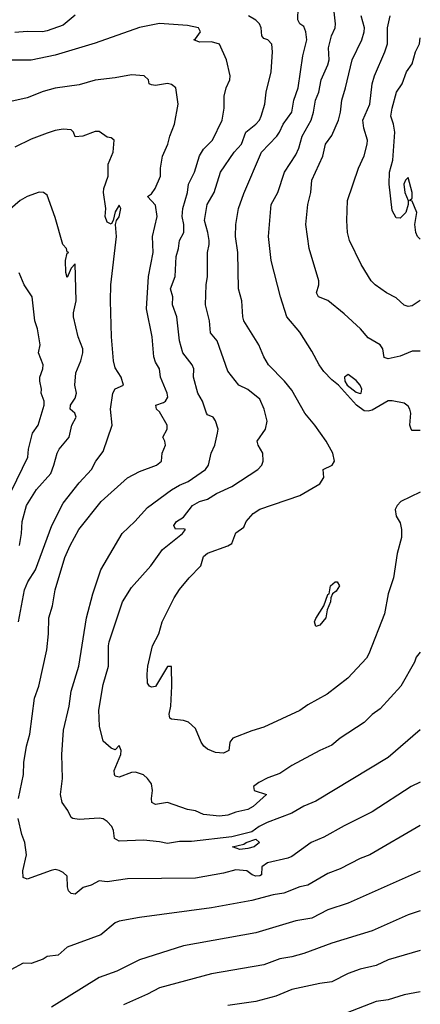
# Model space of a CAD drawing. Header units: metres. Extents: x -46681 to -43747, y -240911 to -237677.
# Tile 476 of 656: x -43797 to -43747, y -239898 to -239776. Entities that reach past the tile are written whole.
import ezdxf

# ---------------------------------------------------------------- set-up
doc = ezdxf.new("R2010")
doc.units = ezdxf.units.M
doc.layers.add('CONTOUR_INDEX', color=1, linetype='Continuous')
doc.layers.add('CONTOUR_INTER', color=3, linetype='Continuous')

msp = doc.modelspace()

# ---------------------------------------------------------------- linework, layer by layer
at = {"layer": 'CONTOUR_INDEX'}
for points, elevation in [([(-43746.6, -239826.68), (-43747.6, -239826.7), (-43747.75, -239826.52), (-43747.89, -239826.02), (-43747.79, -239824.52), (-43747.91, -239824.02), (-43748.1, -239823.65), (-43748.6, -239823.28), (-43750.1, -239822.98), (-43750.6, -239823), (-43752.6, -239824.14), (-43753.1, -239824.28), (-43753.6, -239824.22), (-43754.53, -239823.52), (-43756.81, -239821.02), (-43757.6, -239820.39), (-43758.6, -239819.32), (-43759.21, -239818.52), (-43760.1, -239816.81), (-43761.6, -239814.43), (-43763.23, -239812.52), (-43764.03, -239810.02), (-43765.16, -239805.52), (-43765.52, -239802.52), (-43765.18, -239798.52), (-43764.34, -239797.02), (-43763.53, -239794.52), (-43762.1, -239792.35), (-43761.72, -239791.52), (-43761.32, -239790.02), (-43760.21, -239788.02), (-43759.9, -239787.02), (-43759.66, -239785.52), (-43759.23, -239784.52), (-43758.93, -239783.02), (-43758.1, -239781.12), (-43757.96, -239780.52), (-43758.05, -239779.02), (-43757.67, -239777.52), (-43757.2, -239776.52), (-43757.15, -239776.02), (-43757.31, -239774.52)], 125), ([(-43796.68, -239850.52), (-43795.9, -239846.52), (-43795.52, -239845.52), (-43794.55, -239844.02), (-43792.51, -239838.52), (-43791.1, -239835.72), (-43789.1, -239833.19), (-43787.56, -239831.52), (-43787.02, -239830.52), (-43786.1, -239829.3), (-43784.99, -239826.02), (-43785.19, -239824.02), (-43784.92, -239822.02), (-43784.6, -239821.49), (-43783.58, -239821.02), (-43783.89, -239820.02), (-43784.6, -239818.87), (-43784.81, -239818.02), (-43785.07, -239815.02), (-43785.2, -239810.52), (-43785.14, -239808.52), (-43784.44, -239802.52), (-43784.58, -239801.02), (-43784.46, -239800.52), (-43784.1, -239800.05), (-43783.9, -239799.02), (-43784.1, -239798.6), (-43784.6, -239799.46), (-43784.85, -239800.52), (-43785.1, -239800.97), (-43785.6, -239800.74), (-43785.85, -239800.02), (-43785.79, -239799.02), (-43786.07, -239797.02), (-43786.05, -239796.52), (-43785.47, -239795.02), (-43785.48, -239793.52), (-43784.88, -239792.02), (-43784.75, -239790.52), (-43785.1, -239790.21), (-43785.6, -239790.15), (-43786.6, -239789.43), (-43787.1, -239789.43), (-43788.66, -239790.02), (-43789.6, -239790.09), (-43789.82, -239789.52), (-43790.1, -239789.24), (-43791.1, -239789.13), (-43792.1, -239789.3), (-43793.1, -239789.65), (-43795.1, -239790.41), (-43797.1, -239791.41)], 120), ([(-43755.6, -239819.72), (-43756.03, -239820.02), (-43755.98, -239820.52), (-43755.73, -239821.02), (-43754.6, -239821.92), (-43754.1, -239822.09), (-43753.98, -239822.02), (-43753.88, -239821.52), (-43754.08, -239821.02), (-43754.6, -239820.45), (-43755.6, -239819.72)], 125), ([(-43757.22, -239845.52), (-43756.97, -239845.52), (-43756.68, -239846.02), (-43757.1, -239846.69), (-43757.52, -239847.02), (-43757.75, -239847.52), (-43757.77, -239848.02), (-43758.19, -239849.02), (-43758.38, -239850.02), (-43759.1, -239850.91), (-43759.6, -239851.11), (-43759.76, -239850.52), (-43759.6, -239850.11), (-43758.63, -239848.52), (-43758.1, -239847.11), (-43757.95, -239847.02), (-43757.78, -239846.02), (-43757.22, -239845.52)], 125), ([(-43746.6, -239875.9), (-43752.89, -239879.52), (-43754.1, -239879.99), (-43756.6, -239881.3), (-43758.1, -239881.87), (-43760.6, -239883.31), (-43761.6, -239883.53), (-43763.6, -239884.32), (-43764.93, -239884.52), (-43767.6, -239885.22), (-43772.6, -239886.13), (-43781.6, -239887.33), (-43784.1, -239887.78), (-43784.6, -239888.02), (-43786.39, -239889.52), (-43790.6, -239891.05), (-43791.74, -239892.02), (-43793.1, -239892.19), (-43793.58, -239892.52), (-43795.1, -239893.09), (-43796.1, -239893.01), (-43797.6, -239893.85)], 120)]:
    msp.add_lwpolyline(points, dxfattribs=dict(at, elevation=elevation))
at = {"layer": 'CONTOUR_INTER'}
for points, elevation in [([(-43746.6, -239834.36), (-43749.01, -239835.52), (-43749.46, -239836.02), (-43749.71, -239836.52), (-43749.6, -239837.36), (-43749.1, -239838.17), (-43748.93, -239839.02), (-43748.93, -239840.02), (-43749.5, -239842.02), (-43749.94, -239845.02), (-43750.61, -239847.02), (-43751.04, -239849.52), (-43752.99, -239854.52), (-43753.29, -239855.02), (-43755.63, -239857.52), (-43758.22, -239859.52), (-43760.6, -239860.84), (-43761.6, -239861.54), (-43766.1, -239863.63), (-43767.6, -239864.08), (-43769.96, -239865.02), (-43770.31, -239865.52), (-43770.45, -239866.52), (-43771.1, -239866.89), (-43772.1, -239866.77), (-43773.1, -239866.36), (-43773.58, -239866.02), (-43773.91, -239865.52), (-43774.6, -239863.81), (-43775.48, -239863.02), (-43776.1, -239862.82), (-43777.6, -239862.65), (-43777.81, -239862.52), (-43777.88, -239862.02), (-43777.69, -239861.02), (-43777.56, -239858.52), (-43777.6, -239856.06), (-43778.1, -239856.08), (-43779.6, -239858.58), (-43780.1, -239858.66), (-43780.35, -239858.52), (-43780.6, -239858.17), (-43780.64, -239857.02), (-43780.55, -239856.02), (-43779.95, -239853.52), (-43779.18, -239852.02), (-43778.78, -239850.52), (-43777.27, -239847.52), (-43776.6, -239846.48), (-43775.4, -239845.02), (-43773.96, -239843.52), (-43773.6, -239842.39), (-43773.1, -239841.97), (-43770.6, -239841.06), (-43770.1, -239840.77), (-43769.6, -239839.41), (-43768.6, -239838.72), (-43768.28, -239838.02), (-43767.42, -239837.02), (-43766.6, -239836.46), (-43761.6, -239834.79), (-43759.1, -239833.34), (-43758.61, -239832.52), (-43758.69, -239831.52), (-43757.58, -239831.02), (-43757.27, -239830.52), (-43757.5, -239829.52), (-43758.33, -239828.02), (-43759.73, -239826.02), (-43760.97, -239824.52), (-43762.6, -239821.64), (-43763.51, -239820.52), (-43765.5, -239818.52), (-43766.1, -239817.49), (-43766.72, -239816.02), (-43768.59, -239813.02), (-43768.73, -239812.52), (-43768.85, -239810.52), (-43769.23, -239809.02), (-43769.35, -239804.52), (-43769.62, -239802.52), (-43769.57, -239801.02), (-43769.24, -239799.02), (-43768.6, -239797.15), (-43766.39, -239792.02), (-43764.48, -239790.02), (-43764.13, -239789.52), (-43763.69, -239788.52), (-43762.62, -239787.02), (-43762.36, -239785.52), (-43761.81, -239784.02), (-43761.23, -239780.02), (-43760.74, -239778.02), (-43760.86, -239777.02), (-43761.1, -239776.35), (-43761.61, -239776.02), (-43761.84, -239775.52), (-43761.8, -239774.02)], 124), ([(-43746.6, -239863.97), (-43750.6, -239867.42), (-43759.6, -239872.87), (-43761.1, -239873.47), (-43762.6, -239874.34), (-43765.66, -239875.52), (-43766.67, -239876.02), (-43767.6, -239876.68), (-43770.1, -239877.31), (-43775.1, -239877.86), (-43776.6, -239877.89), (-43778.1, -239878.14), (-43779.1, -239877.91), (-43781.1, -239877.72), (-43784.1, -239877.83), (-43784.69, -239877.52), (-43784.83, -239876.52), (-43785.03, -239876.02), (-43785.6, -239875.39), (-43786.1, -239875.06), (-43786.6, -239874.96), (-43789.1, -239875.12), (-43789.9, -239875.02), (-43790.1, -239874.9), (-43790.53, -239874.02), (-43791.23, -239873.02), (-43791.44, -239872.02), (-43791.19, -239870.02), (-43791.26, -239867.02), (-43791.07, -239864.02), (-43790.34, -239861.02), (-43790.1, -239859.16), (-43789.15, -239856.02), (-43788.17, -239850.02), (-43787.41, -239847.02), (-43786.42, -239844.02), (-43783.73, -239839.52), (-43782.18, -239838.02), (-43780.6, -239836.26), (-43777.6, -239834.09), (-43776.6, -239833.48), (-43775.51, -239833.02), (-43773.35, -239831.52), (-43772.98, -239831.02), (-43772.65, -239829.52), (-43772.22, -239828.52), (-43771.85, -239827.02), (-43771.8, -239826.52), (-43772.1, -239825.49), (-43772.41, -239825.02), (-43773.1, -239824.71), (-43773.22, -239824.52), (-43773.72, -239823.02), (-43774.31, -239822.02), (-43774.84, -239820.02), (-43774.81, -239819.02), (-43775.03, -239818.52), (-43776.17, -239817.02), (-43776.6, -239815.52), (-43776.95, -239812.52), (-43777.48, -239811.02), (-43777.45, -239810.02), (-43777.73, -239809.02), (-43777.15, -239807.52), (-43777.02, -239805.02), (-43776.72, -239804.02), (-43776.6, -239803.02), (-43776.07, -239802.02), (-43776.07, -239801.02), (-43776.25, -239800.02), (-43776.19, -239799.02), (-43775.62, -239797.02), (-43775.5, -239796.02), (-43774.73, -239794.52), (-43774.1, -239792.48), (-43773.6, -239791.66), (-43772.51, -239790.52), (-43771.28, -239788.02), (-43771.02, -239786.52), (-43771.05, -239785.02), (-43770.8, -239784.02), (-43770.34, -239783.02), (-43770.28, -239782.52), (-43770.75, -239780.52), (-43771.6, -239778.55), (-43772.6, -239778.28), (-43774.1, -239778.3), (-43774.81, -239778.02), (-43774.6, -239777.9), (-43773.98, -239777.02), (-43774.23, -239776.52), (-43775.6, -239776.23), (-43779.1, -239775.98), (-43781.6, -239776.5), (-43787.1, -239778.45), (-43792.1, -239779.95), (-43795.1, -239780.57), (-43797.6, -239780.55)], 122), ([(-43789.6, -239774.96), (-43791.1, -239776.2), (-43793.1, -239776.9), (-43793.69, -239777.02), (-43795.6, -239776.97), (-43797.1, -239777.11)], 123), ([(-43746.6, -239854.3), (-43747.1, -239854.92), (-43747.32, -239855.52), (-43749.03, -239858.52), (-43751.6, -239861.33), (-43752.6, -239862.05), (-43753.6, -239863.06), (-43756.58, -239865.02), (-43757.6, -239865.86), (-43759.1, -239866.52), (-43762.6, -239868.39), (-43764.1, -239869.41), (-43765.6, -239869.94), (-43766.72, -239870.52), (-43767.4, -239871.02), (-43767.28, -239871.52), (-43765.76, -239872.02), (-43767.43, -239873.52), (-43768.1, -239873.89), (-43769.6, -239874.23), (-43770.6, -239874.61), (-43771.6, -239874.71), (-43773.6, -239874.52), (-43774.6, -239874.05), (-43775.6, -239873.9), (-43778.1, -239873.03), (-43779.6, -239873.25), (-43780.04, -239873.02), (-43780.1, -239872.52), (-43779.97, -239871.52), (-43780.1, -239870.68), (-43780.58, -239870.02), (-43781.1, -239869.57), (-43782.1, -239869.23), (-43782.6, -239869.29), (-43784.1, -239869.85), (-43784.6, -239869.73), (-43784.72, -239869.52), (-43784.74, -239869.02), (-43783.9, -239867.02), (-43783.85, -239866.52), (-43784.1, -239865.91), (-43784.6, -239866.45), (-43785.1, -239866.24), (-43786.1, -239865.36), (-43786.58, -239863.52), (-43786.65, -239861.52), (-43786.1, -239858.32), (-43785.46, -239856.02), (-43785.46, -239853.52), (-43785.37, -239853.02), (-43783.71, -239848.02), (-43782.6, -239846.25), (-43780.16, -239843.52), (-43778.7, -239841.52), (-43776.22, -239839.52), (-43775.87, -239839.02), (-43776.1, -239838.92), (-43777.1, -239838.99), (-43777.3, -239838.52), (-43776.97, -239838.02), (-43776.1, -239837.49), (-43774.97, -239836.02), (-43774.1, -239835.54), (-43773.1, -239835.22), (-43771.98, -239834.52), (-43770.1, -239833.65), (-43766.85, -239831.52), (-43766.34, -239831.02), (-43766.18, -239830.52), (-43766.23, -239829.52), (-43766.81, -239828.52), (-43766.93, -239828.02), (-43765.87, -239826.52), (-43765.69, -239825.52), (-43766.05, -239824.02), (-43766.6, -239822.77), (-43768.1, -239821.58), (-43769.21, -239821.02), (-43770.6, -239819.29), (-43771.92, -239815.52), (-43772.76, -239814.52), (-43772.88, -239813.02), (-43773.38, -239811.02), (-43773.26, -239808.52), (-43773.1, -239807.52), (-43773.1, -239804.52), (-43772.89, -239803.52), (-43772.92, -239803.02), (-43773.06, -239802.02), (-43773.49, -239800.52), (-43773.15, -239798.52), (-43772.3, -239797.02), (-43771.5, -239794.52), (-43769.78, -239792.02), (-43768.86, -239791.02), (-43768.34, -239789.52), (-43767.07, -239788.52), (-43766.62, -239788.02), (-43766.42, -239787.52), (-43765.95, -239786.02), (-43765.81, -239784.52), (-43765.2, -239782.02), (-43765.01, -239779.52), (-43765.1, -239778.55), (-43765.6, -239778.01), (-43766.1, -239777.87), (-43766.33, -239777.52), (-43766.44, -239776.52), (-43766.64, -239776.02), (-43767.1, -239775.59), (-43768, -239775.02)], 123), ([(-43746.6, -239816.82), (-43747.6, -239816.82), (-43749.1, -239817.43), (-43750.6, -239817.77), (-43751.1, -239817.6), (-43751.27, -239816.52), (-43751.6, -239816.01), (-43753.1, -239815.12), (-43754.03, -239814.02), (-43756.1, -239812.16), (-43758.1, -239810.48), (-43759.3, -239810.02), (-43759.53, -239809.52), (-43759.23, -239808.52), (-43759.23, -239808.02), (-43760.44, -239804.02), (-43760.87, -239801.02), (-43760.63, -239798.52), (-43760.25, -239797.02), (-43760.11, -239795.52), (-43758.75, -239792.52), (-43758.43, -239791.02), (-43757.6, -239789.92), (-43756.78, -239788.02), (-43756.53, -239787.02), (-43756.38, -239785.52), (-43755.9, -239784.02), (-43755.1, -239780.52), (-43753.89, -239778.02), (-43753.58, -239777.02), (-43753.57, -239776.52), (-43753.97, -239775.02)], 126), ([(-43746.6, -239810.5), (-43747.6, -239811.15), (-43748.1, -239811.25), (-43748.6, -239811.06), (-43749.6, -239810.16), (-43750.79, -239809.52), (-43752.23, -239808.52), (-43752.72, -239808.02), (-43753.95, -239806.02), (-43755.41, -239803.02), (-43755.66, -239802.02), (-43755.76, -239800.52), (-43755.65, -239798.02), (-43754.3, -239794.02), (-43753.6, -239792.48), (-43753.21, -239791.02), (-43753.19, -239790.52), (-43753.63, -239789.02), (-43753.74, -239788.02), (-43752.9, -239786.02), (-43752.59, -239783.52), (-43752.31, -239782.52), (-43751, -239779.52), (-43750.68, -239778.52), (-43750.68, -239776.52), (-43750.36, -239775.02)], 127), ([(-43746.6, -239802.83), (-43746.93, -239802.52), (-43747.15, -239802.02), (-43747.27, -239801.02), (-43747.03, -239799.52), (-43747.6, -239798.1), (-43747.94, -239798.02), (-43747.6, -239797.75), (-43747.59, -239797.02), (-43748.1, -239795.18), (-43748.43, -239795.52), (-43748.63, -239796.02), (-43748.51, -239797.02), (-43748.1, -239798.02), (-43748.11, -239798.52), (-43748.42, -239799.52), (-43749.1, -239800.24), (-43749.6, -239800.18), (-43750.1, -239799.3), (-43750.49, -239796.02), (-43750.45, -239794.52), (-43750.02, -239793.02), (-43749.75, -239789.52), (-43749.92, -239788.52), (-43750.28, -239787.52), (-43750.12, -239786.52), (-43749.55, -239784.52), (-43748.84, -239783.52), (-43748.31, -239782.02), (-43747.62, -239781.02), (-43747.21, -239779.52), (-43746.7, -239778.52), (-43746.6, -239777.76)], 128), ([(-43796.66, -239872.52), (-43796.04, -239869.52), (-43796.01, -239868.02), (-43795.67, -239866.02), (-43795.25, -239864.52), (-43794.66, -239860.02), (-43794.15, -239858.52), (-43793.15, -239854.02), (-43792.92, -239852.02), (-43792.9, -239850.02), (-43792.42, -239848.52), (-43792.1, -239846.52), (-43790.91, -239842.52), (-43790.24, -239841.02), (-43789.14, -239839.02), (-43786.37, -239835.52), (-43783.1, -239832.56), (-43781.6, -239831.77), (-43779.48, -239831.02), (-43778.85, -239830.52), (-43778.77, -239829.52), (-43778.36, -239828.52), (-43778.41, -239828.02), (-43778.66, -239827.52), (-43778.13, -239826.52), (-43778.12, -239826.02), (-43779.1, -239824.37), (-43779.48, -239824.02), (-43779.57, -239823.52), (-43778.6, -239823.18), (-43778.35, -239823.02), (-43778.04, -239822.52), (-43778.12, -239822.02), (-43778.97, -239820.02), (-43779.1, -239819.02), (-43779.6, -239818.18), (-43779.8, -239817.52), (-43780, -239815.02), (-43780.71, -239811.52), (-43780.48, -239807.52), (-43779.9, -239804.52), (-43779.98, -239802.52), (-43779.4, -239800.02), (-43779.6, -239798.63), (-43780.61, -239797.52), (-43780.1, -239797.19), (-43779.64, -239796.52), (-43778.98, -239795.02), (-43778.98, -239794.02), (-43778.72, -239792.52), (-43778.06, -239791.02), (-43777.82, -239790.02), (-43777.21, -239788.52), (-43776.78, -239786.02), (-43777.06, -239784.02), (-43777.6, -239783.59), (-43778.1, -239783.47), (-43779.6, -239783.72), (-43780.1, -239783.62), (-43780.4, -239783.52), (-43780.48, -239783.02), (-43781.01, -239782.52), (-43782.6, -239782.4), (-43784.6, -239782.77), (-43787.1, -239783.03), (-43789.1, -239783.63), (-43792.1, -239784.03), (-43793.6, -239784.47), (-43795.6, -239785.25), (-43797.6, -239785.71)], 121), ([(-43796.53, -239841.02), (-43796.28, -239839.52), (-43796.19, -239838.02), (-43795.68, -239836.02), (-43794.42, -239834.02), (-43792.65, -239832.02), (-43792.24, -239831.02), (-43791.85, -239829.52), (-43791.59, -239829.02), (-43790.34, -239827.52), (-43790.03, -239826.02), (-43789.46, -239825.02), (-43789.65, -239824.52), (-43790.21, -239824.02), (-43790.18, -239823.52), (-43789.6, -239822.65), (-43789.42, -239822.02), (-43789.64, -239821.02), (-43789.51, -239819.52), (-43788.89, -239818.02), (-43788.65, -239817.02), (-43788.65, -239816.52), (-43789.22, -239815.02), (-43789.81, -239812.52), (-43789.83, -239812.02), (-43789.47, -239810.52), (-43789.6, -239805.92), (-43790.1, -239806.48), (-43790.6, -239807.64), (-43790.75, -239807.02), (-43790.82, -239805.52), (-43790.6, -239804.59), (-43790.4, -239804.52), (-43790.6, -239804.44), (-43790.7, -239804.02), (-43791.13, -239803.52), (-43792.1, -239800.16), (-43793.1, -239797.37), (-43793.54, -239797.02), (-43794.1, -239796.98), (-43795.6, -239797.52), (-43796.47, -239798.02), (-43798.6, -239799.9)], 119), ([(-43799.6, -239838.4), (-43795.48, -239830.02), (-43795.42, -239829.02), (-43794.93, -239827.02), (-43794.23, -239826.02), (-43793.46, -239823.52), (-43793.45, -239823.02), (-43793.83, -239822.02), (-43793.81, -239821.52), (-43794.02, -239820.52), (-43793.99, -239820.02), (-43793.62, -239819.02), (-43793.57, -239818.52), (-43794.17, -239817.02), (-43793.97, -239816.02), (-43794.28, -239814.02), (-43794.64, -239813.02), (-43794.97, -239810.02), (-43795.95, -239808.52), (-43796.6, -239807.03)], 118), ([(-43746.6, -239870.48), (-43747.75, -239871.02), (-43752.6, -239874.2), (-43756.1, -239875.91), (-43758.6, -239877.35), (-43760.21, -239878.02), (-43762.6, -239879.75), (-43763.1, -239879.97), (-43765.65, -239880.52), (-43766.33, -239881.02), (-43766.38, -239882.02), (-43766.6, -239882.16), (-43767.1, -239882.19), (-43767.53, -239882.02), (-43768.23, -239881.52), (-43769.6, -239881.39), (-43771.1, -239881.8), (-43774.6, -239882.46), (-43783.1, -239882.54), (-43785.6, -239882.91), (-43786.6, -239882.78), (-43787.6, -239883.31), (-43788.6, -239883.62), (-43789.6, -239884.43), (-43790.1, -239884.35), (-43790.42, -239884.02), (-43790.57, -239883.52), (-43790.6, -239882.18), (-43791.1, -239881.73), (-43791.6, -239881.5), (-43792.1, -239881.36), (-43792.6, -239881.5), (-43795.6, -239882.56), (-43796.1, -239882.34), (-43796.11, -239881.52), (-43795.66, -239879.52), (-43795.89, -239878.02), (-43796.26, -239877.02), (-43796.72, -239875.02)], 121), ([(-43768.28, -239878.02), (-43767.1, -239877.59), (-43766.62, -239878.02), (-43767.29, -239878.52), (-43768.1, -239878.74), (-43769.1, -239878.88), (-43769.99, -239878.52), (-43768.6, -239878.21), (-43768.28, -239878.02)], 122), ([(-43746.6, -239881.58), (-43755.6, -239885.57), (-43758.1, -239886.4), (-43760.1, -239887.43), (-43762.1, -239887.76), (-43767.1, -239889.24), (-43776.1, -239890.88), (-43781.6, -239892.61), (-43784.43, -239894.02), (-43786.6, -239894.83), (-43792.57, -239898.52)], 119), ([(-43746.6, -239886.5), (-43748.1, -239887.01), (-43752.6, -239889), (-43757.6, -239890.53), (-43761.1, -239891.83), (-43762.6, -239892.25), (-43764.1, -239892.49), (-43766.1, -239893.25), (-43772.6, -239894.37), (-43779.1, -239896.09), (-43780.6, -239896.91), (-43783.6, -239898.22)], 118), ([(-43746.6, -239891.46), (-43750.6, -239892.62), (-43752.1, -239893.32), (-43754.1, -239893.78), (-43755.6, -239894.32), (-43757.6, -239895.36), (-43759.1, -239895.55), (-43762.6, -239896.29), (-43764.6, -239897.13), (-43767.1, -239897.81), (-43770.6, -239898.32)], 117), ([(-43746.6, -239896.61), (-43748.6, -239896.99), (-43750.6, -239897.59), (-43752.1, -239897.82), (-43756.6, -239899.54)], 116)]:
    msp.add_lwpolyline(points, dxfattribs=dict(at, elevation=elevation))

doc.saveas('drawing.dxf')
